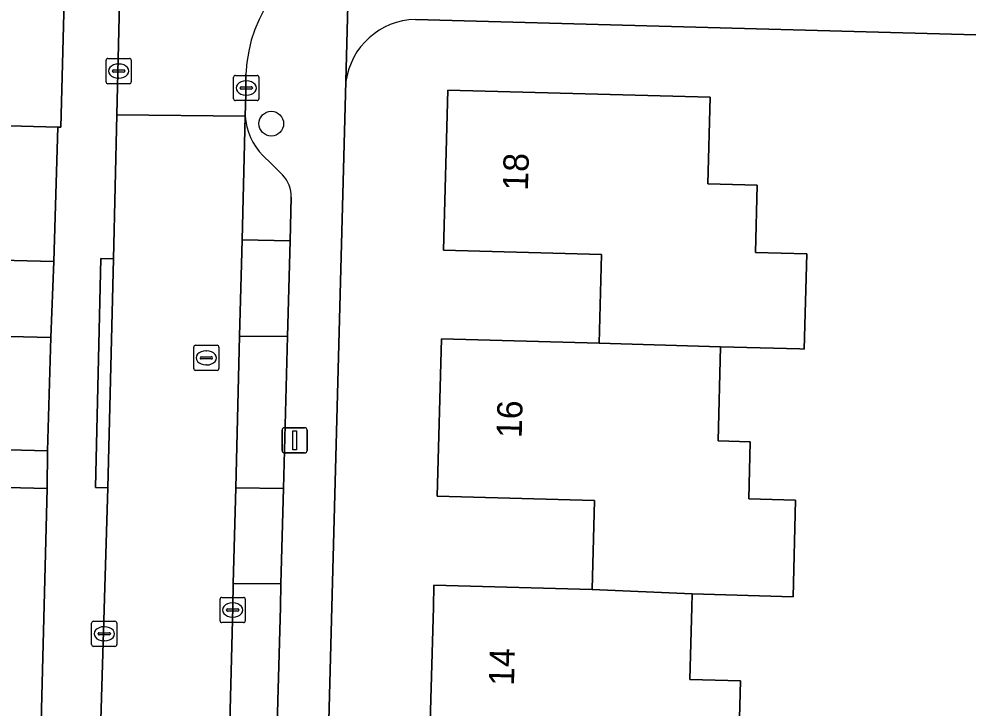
# Model space of a CAD drawing. Extents: x 162082 to 163401, y 388089 to 388636.
# Drawn here: x 162247.99 to 162285.61, y 388246 to 388273.3 of the extents above; entities that cross this region are included whole.
import ezdxf

# ---------------------------------------------------------------- set-up
doc = ezdxf.new("R2010")
doc.units = 0
for name, color, linetype in [('IMGEO_Boom', 7, 'Continuous'), ('IMGEO_Erf', 7, 'Continuous'), ('IMGEO_Kolk', 7, 'Continuous'), ('IMGEO_Lichtmast', 7, 'Continuous'), ('IMGEO_Pand', 7, 'Continuous'), ('IMGEO_Pand_nummerreeks', 7, 'Continuous'), ('IMGEO_Parkeervlak_open', 7, 'Continuous'), ('IMGEO_Rijbaan_lokaal_open', 7, 'Continuous'), ('IMGEO_Rioolput', 7, 'Continuous'), ('IMGEO_Voetpad_open', 7, 'Continuous')]:
    doc.layers.add(name, color=color, linetype=linetype)

msp = doc.modelspace()

# ---------------------------------------------------------------- linework, layer by layer
at = {"layer": 'IMGEO_Boom'}
msp.add_circle((162257.987, 388269.149), 0.489, dxfattribs=at)
at = {"layer": 'IMGEO_Erf'}
for points in [[(162304.806, 388226.156), (162303.113, 388226.196), (162303.254, 388232.113), (162305.006, 388232.071), (162305.08, 388235.17), (162305.154, 388238.272), (162304.253, 388238.294), (162304.396, 388244.262), (162307.719, 388244.182), (162307.858, 388249.995), (162307.65, 388250), (162305.485, 388250.052), (162305.56, 388253.17), (162305.634, 388256.284), (162308.049, 388256.226), (162308.185, 388261.921), (162303.928, 388262.022), (162304.073, 388268.103), (162302.245, 388268.147), (162302.342, 388272.22), (162263.7, 388273.276)], [(162260.942, 388270.813), (162260.391, 388250), (162258.352, 388173.049)], [(162264.263, 388244.533), (162264.412, 388250), (162264.435, 388250.861), (162270.711, 388250.689), (162270.807, 388254.221), (162264.57, 388254.391), (162264.74, 388260.63), (162270.984, 388260.459), (162271.079, 388263.965), (162264.815, 388264.136), (162264.989, 388270.481), (162275.384, 388270.197), (162275.29, 388266.763), (162277.251, 388266.71), (162277.179, 388264.051), (162279.212, 388263.996), (162279.109, 388260.219), (162278.937, 388260.224), (162275.798, 388260.309), (162275.697, 388256.58), (162276.976, 388256.545), (162276.915, 388254.284), (162278.774, 388254.233), (162278.67, 388250.411), (162274.678, 388250.52), (162274.664, 388250), (162274.585, 388247.125), (162276.589, 388247.071), (162276.413, 388240.627)], [(162198.9, 388264.958), (162249.368, 388263.683), (162249.527, 388269.008), (162246.162, 388269.097)], [(162247.444, 388189.812), (162248.593, 388234.883), (162248.863, 388245.442), (162249.099, 388254.69), (162204.241, 388255.823)]]:
    msp.add_lwpolyline(points, dxfattribs=at)
msp.add_arc((162263.772, 388270.42), 2.857, 91.4418, 172.0904, dxfattribs=at)
at = {"layer": 'IMGEO_Kolk'}
for p, q in [((162251.437, 388270.806), (162251.437, 388271.658)), ((162251.512, 388271.732), (162252.364, 388271.732)), ((162252.438, 388271.658), (162252.438, 388270.806)), ((162251.696, 388271.226), (162251.696, 388271.238)), ((162252.134, 388271.189), (162251.736, 388271.189)), ((162251.739, 388271.275), (162252.137, 388271.275)), ((162251.925, 388271.512), (162251.95, 388271.512)), ((162252.18, 388271.238), (162252.18, 388271.226)), ((162251.948, 388270.952), (162251.923, 388270.952)), ((162256.495, 388270.136), (162256.495, 388270.988)), ((162256.57, 388271.062), (162257.422, 388271.062)), ((162256.983, 388270.842), (162257.008, 388270.842)), ((162257.496, 388270.988), (162257.496, 388270.136)), ((162252.364, 388270.732), (162251.512, 388270.732)), ((162256.754, 388270.556), (162256.754, 388270.568)), ((162257.192, 388270.519), (162256.794, 388270.519)), ((162256.797, 388270.605), (162257.195, 388270.605)), ((162257.238, 388270.568), (162257.238, 388270.556)), ((162257.422, 388270.062), (162256.57, 388270.062)), ((162257.006, 388270.282), (162256.981, 388270.282)), ((162255.956, 388249.457), (162255.956, 388250.309)), ((162256.031, 388250.383), (162256.883, 388250.383)), ((162256.444, 388250.163), (162256.469, 388250.163)), ((162256.957, 388250.309), (162256.957, 388249.457)), ((162256.215, 388249.877), (162256.215, 388249.889)), ((162256.653, 388249.84), (162256.255, 388249.84)), ((162256.258, 388249.926), (162256.656, 388249.926)), ((162256.699, 388249.889), (162256.699, 388249.877)), ((162250.865, 388248.514), (162250.865, 388249.366)), ((162250.94, 388249.44), (162251.792, 388249.44)), ((162251.866, 388249.366), (162251.866, 388248.514)), ((162256.883, 388249.383), (162256.031, 388249.383)), ((162256.467, 388249.603), (162256.442, 388249.603)), ((162251.167, 388248.983), (162251.565, 388248.983)), ((162251.353, 388249.22), (162251.378, 388249.22)), ((162251.124, 388248.934), (162251.124, 388248.946)), ((162251.562, 388248.897), (162251.164, 388248.897)), ((162251.376, 388248.66), (162251.351, 388248.66)), ((162251.608, 388248.946), (162251.608, 388248.934)), ((162251.792, 388248.44), (162250.94, 388248.44))]:
    msp.add_line(p, q, dxfattribs=at)
for points in [[(162251.437, 388270.806), (162251.437, 388271.658)], [(162251.512, 388271.732), (162252.364, 388271.732)], [(162252.438, 388271.658), (162252.438, 388270.806)], [(162256.495, 388270.136), (162256.495, 388270.988)], [(162256.57, 388271.062), (162257.422, 388271.062)], [(162257.496, 388270.988), (162257.496, 388270.136)], [(162252.364, 388270.732), (162251.512, 388270.732)], [(162257.422, 388270.062), (162256.57, 388270.062)], [(162255.956, 388249.457), (162255.956, 388250.309)], [(162256.031, 388250.383), (162256.883, 388250.383)], [(162256.957, 388250.309), (162256.957, 388249.457)], [(162250.865, 388248.514), (162250.865, 388249.366)], [(162250.94, 388249.44), (162251.792, 388249.44)], [(162251.866, 388249.366), (162251.866, 388248.514)], [(162256.883, 388249.383), (162256.031, 388249.383)], [(162251.792, 388248.44), (162250.94, 388248.44)]]:
    msp.add_lwpolyline(points, dxfattribs=at)
for centre, radius, start, end in [((162251.514, 388271.656), 0.0765, 91.552, 178.448), ((162251.514, 388271.656), 0.0765, 91.552, 178.448), ((162252.362, 388271.656), 0.0765, 1.552, 88.448), ((162252.362, 388271.656), 0.0765, 1.552, 88.448), ((162251.736, 388271.235), 0.0403, 85.8775, 175.7526), ((162251.733, 388271.225), 0.0366, 178.938, 274.7102), ((162252.137, 388271.232), 0.043, 264.8664, 352.4533), ((162252.141, 388271.237), 0.0386, 1.7309, 96.639), ((162251.514, 388270.808), 0.0765, 181.552, 268.448), ((162251.514, 388270.808), 0.0765, 181.552, 268.448), ((162252.362, 388270.808), 0.0765, 271.552, 358.448), ((162252.362, 388270.808), 0.0765, 271.552, 358.448), ((162256.572, 388270.986), 0.0765, 91.552, 178.448), ((162256.572, 388270.986), 0.0765, 91.552, 178.448), ((162257.42, 388270.986), 0.0765, 1.552, 88.448), ((162257.42, 388270.986), 0.0765, 1.552, 88.448), ((162256.794, 388270.565), 0.0403, 85.8775, 175.7526), ((162256.791, 388270.555), 0.0366, 178.938, 274.7102), ((162257.195, 388270.562), 0.043, 264.8664, 352.4533), ((162257.199, 388270.567), 0.0386, 1.7309, 96.639), ((162256.572, 388270.138), 0.0765, 181.552, 268.448), ((162256.572, 388270.138), 0.0765, 181.552, 268.448), ((162257.42, 388270.138), 0.0765, 271.552, 358.448), ((162257.42, 388270.138), 0.0765, 271.552, 358.448), ((162256.033, 388250.307), 0.0765, 91.552, 178.448), ((162256.033, 388250.307), 0.0765, 91.552, 178.448), ((162256.881, 388250.307), 0.0765, 1.552, 88.448), ((162256.881, 388250.307), 0.0765, 1.552, 88.448), ((162256.255, 388249.886), 0.0403, 85.8775, 175.7526), ((162256.252, 388249.876), 0.0366, 178.938, 274.7102), ((162256.656, 388249.883), 0.043, 264.8664, 352.4533), ((162256.66, 388249.888), 0.0386, 1.7309, 96.639), ((162250.942, 388249.364), 0.0765, 91.552, 178.448), ((162250.942, 388249.364), 0.0765, 91.552, 178.448), ((162251.79, 388249.364), 0.0765, 1.552, 88.448), ((162251.79, 388249.364), 0.0765, 1.552, 88.448), ((162256.033, 388249.459), 0.0765, 181.552, 268.448), ((162256.033, 388249.459), 0.0765, 181.552, 268.448), ((162256.881, 388249.459), 0.0765, 271.552, 358.448), ((162256.881, 388249.459), 0.0765, 271.552, 358.448), ((162251.164, 388248.943), 0.0403, 85.8775, 175.7526), ((162251.569, 388248.945), 0.0386, 1.7309, 96.639), ((162251.161, 388248.933), 0.0366, 178.938, 274.7102), ((162251.565, 388248.94), 0.043, 264.8664, 352.4533), ((162250.942, 388248.516), 0.0765, 181.552, 268.448), ((162250.942, 388248.516), 0.0765, 181.552, 268.448), ((162251.79, 388248.516), 0.0765, 271.552, 358.448), ((162251.79, 388248.516), 0.0765, 271.552, 358.448)]:
    msp.add_arc(centre, radius, start, end, dxfattribs=at)
for centre, major_axis, ratio, start_param, end_param in [((162251.924, 388271.232), (-0.387, 0.002), 0.722429, 4.712389, 7.853982), ((162251.949, 388271.232), (-0.39, 0.002), 0.717154, 1.570796, 4.712389), ((162256.982, 388270.562), (-0.387, 0.002), 0.722429, 4.712389, 7.853982), ((162257.007, 388270.562), (-0.39, 0.002), 0.717154, 1.570796, 4.712389), ((162256.443, 388249.883), (-0.387, 0.002), 0.722429, 4.712389, 7.853982), ((162256.468, 388249.883), (-0.39, 0.002), 0.717154, 1.570796, 4.712389), ((162251.352, 388248.94), (-0.387, 0.002), 0.722429, 4.712389, 7.853982), ((162251.377, 388248.94), (-0.39, 0.002), 0.717154, 1.570796, 4.712389)]:
    msp.add_ellipse(centre, major_axis=major_axis, ratio=ratio, start_param=start_param, end_param=end_param, dxfattribs=at)
at = {"layer": 'IMGEO_Lichtmast'}
for p, q in [((162258.418, 388256.205), (162258.418, 388257.005)), ((162258.418, 388257.005), (162258.418, 388256.205)), ((162258.518, 388257.105), (162259.308, 388257.105)), ((162259.308, 388257.105), (162258.518, 388257.105)), ((162259.408, 388257.005), (162259.408, 388256.205)), ((162259.408, 388256.205), (162259.408, 388257.005)), ((162259.308, 388256.105), (162258.518, 388256.105)), ((162258.518, 388256.105), (162259.308, 388256.105))]:
    msp.add_line(p, q, dxfattribs=at)
msp.add_lwpolyline([(162258.838, 388256.98), (162258.988, 388256.98), (162258.988, 388256.23), (162258.838, 388256.23), (162258.838, 388256.98)], dxfattribs=at)
for centre, start, end in [((162258.518, 388257.005), 90, 180), ((162258.518, 388257.005), 90, 180), ((162259.308, 388257.005), 0, 90), ((162259.308, 388257.005), 360, 90), ((162258.518, 388256.205), 180, 270), ((162258.518, 388256.205), 180, 270), ((162259.308, 388256.205), 270, 0), ((162259.308, 388256.205), 270, 0)]:
    msp.add_arc(centre, 0.1, start, end, dxfattribs=at)
at = {"layer": 'IMGEO_Pand'}
for points in [[(162239.618, 388285.206), (162236.33, 388285.31), (162234.18, 388285.37), (162233.69, 388267.357), (162246.107, 388267.029), (162246.162, 388269.097), (162249.527, 388269.008), (162249.639, 388269.005), (162249.838, 388276.536), (162246.254, 388276.63), (162246.159, 388273.066), (162239.302, 388273.247)], [(162270.984, 388260.459), (162275.798, 388260.309), (162278.937, 388260.224), (162279.109, 388260.219), (162279.212, 388263.996), (162277.179, 388264.051), (162277.251, 388266.71), (162275.29, 388266.763), (162275.384, 388270.197), (162264.989, 388270.481), (162264.815, 388264.136), (162271.079, 388263.965)], [(162270.711, 388250.689), (162274.678, 388250.52), (162278.67, 388250.411), (162278.774, 388254.233), (162276.915, 388254.284), (162276.976, 388256.545), (162275.697, 388256.58), (162275.798, 388260.309), (162270.984, 388260.459), (162264.74, 388260.63), (162264.57, 388254.391), (162270.807, 388254.221)], [(162270.711, 388250.689), (162264.435, 388250.861), (162264.412, 388250), (162264.263, 388244.533), (162270.546, 388244.362), (162270.451, 388240.894), (162272.451, 388240.736), (162276.413, 388240.627), (162276.589, 388247.071), (162274.585, 388247.125), (162274.664, 388250), (162274.678, 388250.52)]]:
    msp.add_lwpolyline(points, close=True, dxfattribs=at)
at = {"layer": 'IMGEO_Parkeervlak_open'}
for points in [[(162256.952, 388269.449), (162256.827, 388264.546), (162258.732, 388264.513), (162258.781, 388266.235)], [(162258.433, 388267.118), (162257.999, 388267.559), (162257.651, 388267.888)]]:
    msp.add_lwpolyline(points, dxfattribs=at)
for points in [[(162258.633, 388260.717), (162256.731, 388260.735), (162256.578, 388254.72), (162258.47, 388254.7)], [(162258.347, 388250), (162258.371, 388250.918), (162256.482, 388250.935), (162256.458, 388250), (162256.329, 388244.902), (162258.21, 388244.88)]]:
    msp.add_lwpolyline(points, close=True, dxfattribs=at)
for centre, radius, start, end in [((162259.448, 388269.63), 2.503, 184.1437, 224.101), ((162257.569, 388266.268), 1.212, 358.4636, 44.5563)]:
    msp.add_arc(centre, radius, start, end, dxfattribs=at)
at = {"layer": 'IMGEO_Rijbaan_lokaal_open'}
for points in [[(162251.981, 388274.512), (162251.862, 388269.503), (162256.952, 388269.449), (162256.974, 388270.326), (162256.984, 388271.112)], [(162255.582, 388215.49), (162255.734, 388221.471), (162255.831, 388225.298), (162255.983, 388231.31), (162256.081, 388235.133), (162256.233, 388241.139), (162256.329, 388244.902), (162256.458, 388250), (162256.482, 388250.935), (162256.578, 388254.72), (162256.731, 388260.735), (162256.827, 388264.546), (162256.952, 388269.449), (162251.862, 388269.503), (162251.727, 388263.793), (162251.513, 388254.728), (162250.917, 388235.031), (162250.809, 388231.529), (162250.503, 388219.999), (162250.496, 388216.527)]]:
    msp.add_lwpolyline(points, dxfattribs=at)
for points in [[(162258.732, 388264.513), (162256.827, 388264.546), (162256.731, 388260.735), (162258.633, 388260.717)], [(162249.246, 388260.673), (162238.919, 388260.929), (162226.898, 388261.228), (162212.737, 388261.58), (162206.701, 388261.73), (162205.193, 388261.767), (162199.97, 388259.135), (162199.959, 388258.772), (162199.889, 388255.931), (162204.241, 388255.823), (162205.729, 388257.303), (162249.117, 388256.192)], [(162258.47, 388254.7), (162256.578, 388254.72), (162256.482, 388250.935), (162258.371, 388250.918)]]:
    msp.add_lwpolyline(points, close=True, dxfattribs=at)
msp.add_arc((162262.68, 388270.892), 5.7, 106.1419, 177.7858, dxfattribs=at)
at = {"layer": 'IMGEO_Rioolput'}
for p, q in [((162254.911, 388259.446), (162254.911, 388260.298)), ((162254.986, 388260.372), (162255.838, 388260.372)), ((162255.912, 388260.298), (162255.912, 388259.446)), ((162255.213, 388259.915), (162255.611, 388259.915)), ((162255.399, 388260.152), (162255.424, 388260.152)), ((162255.17, 388259.866), (162255.17, 388259.878)), ((162255.608, 388259.829), (162255.21, 388259.829)), ((162255.422, 388259.592), (162255.397, 388259.592)), ((162255.654, 388259.878), (162255.654, 388259.866)), ((162255.838, 388259.372), (162254.986, 388259.372))]:
    msp.add_line(p, q, dxfattribs=at)
for points in [[(162254.911, 388259.446), (162254.911, 388260.298)], [(162254.986, 388260.372), (162255.838, 388260.372)], [(162255.912, 388260.298), (162255.912, 388259.446)], [(162255.838, 388259.372), (162254.986, 388259.372)]]:
    msp.add_lwpolyline(points, dxfattribs=at)
for centre, radius, start, end in [((162254.988, 388260.296), 0.0765, 91.552, 178.448), ((162254.988, 388260.296), 0.0765, 91.552, 178.448), ((162255.836, 388260.296), 0.0765, 1.552, 88.448), ((162255.836, 388260.296), 0.0765, 1.552, 88.448), ((162255.21, 388259.875), 0.0403, 85.8775, 175.7526), ((162255.615, 388259.877), 0.0386, 1.7309, 96.639), ((162255.207, 388259.865), 0.0366, 178.938, 274.7102), ((162255.611, 388259.872), 0.043, 264.8664, 352.4533), ((162254.988, 388259.448), 0.0765, 181.552, 268.448), ((162254.988, 388259.448), 0.0765, 181.552, 268.448), ((162255.836, 388259.448), 0.0765, 271.552, 358.448), ((162255.836, 388259.448), 0.0765, 271.552, 358.448)]:
    msp.add_arc(centre, radius, start, end, dxfattribs=at)
for centre, major_axis, ratio, start_param, end_param in [((162255.398, 388259.872), (-0.387, 0.002), 0.722429, 4.712389, 7.853982), ((162255.423, 388259.872), (-0.39, 0.002), 0.717154, 1.570796, 4.712389)]:
    msp.add_ellipse(centre, major_axis=major_axis, ratio=ratio, start_param=start_param, end_param=end_param, dxfattribs=at)
at = {"layer": 'IMGEO_Voetpad_open'}
for points in [[(162259.414, 388281.776), (162261.412, 388281.72), (162265.196, 388281.614), (162265.887, 388281.595), (162265.898, 388282.04), (162273.749, 388281.839), (162271.94, 388284.429), (162267.474, 388284.544), (162265.335, 388284.581), (162265.04, 388284.6), (162257.95, 388284.78), (162250.067, 388284.787), (162249.838, 388276.536), (162249.639, 388269.005), (162249.527, 388269.008), (162249.368, 388263.683), (162249.246, 388260.673), (162249.117, 388256.192), (162249.099, 388254.69), (162248.863, 388245.442), (162248.593, 388234.883), (162247.444, 388189.812)], [(162260.391, 388250), (162260.942, 388270.813), (162261.095, 388276.367)], [(162261.095, 388276.367), (162260.942, 388270.813)], [(162249.539, 388179.331), (162249.019, 388179.345), (162249.235, 388187.638), (162249.74, 388187.625), (162249.808, 388188.833), (162249.845, 388192.336), (162250.19, 388204.467), (162250.305, 388210.329), (162250.496, 388216.527), (162250.503, 388219.999), (162250.809, 388231.529), (162250.917, 388235.031), (162251.513, 388254.728), (162251.019, 388254.739), (162251.23, 388263.804), (162251.727, 388263.793), (162251.862, 388269.503), (162251.981, 388274.512)], [(162263.7, 388273.276), (162302.342, 388272.22), (162312.61, 388271.92), (162315.121, 388271.847), (162319.18, 388271.723), (162319.266, 388271.498)], [(162256.984, 388271.112), (162256.974, 388270.326), (162256.952, 388269.449)], [(162257.651, 388267.888), (162257.999, 388267.559), (162258.433, 388267.118)], [(162258.781, 388266.235), (162258.732, 388264.513), (162258.633, 388260.717), (162258.47, 388254.7), (162258.371, 388250.918), (162258.347, 388250), (162258.21, 388244.88), (162258.109, 388241.114), (162257.948, 388235.112), (162257.847, 388231.319), (162257.685, 388225.267), (162257.583, 388221.474), (162257.422, 388215.464), (162257.32, 388211.639), (162257.157, 388205.667), (162257.058, 388201.846), (162256.897, 388195.84), (162256.795, 388192.014), (162256.638, 388186.143), (162256.536, 388182.354), (162256.295, 388173.348)], [(162254.443, 388170.643), (162254.204, 388162.069), (162254.089, 388157.309), (162257.955, 388156.876), (162258.174, 388166.695), (162258.352, 388173.049), (162260.391, 388250)]]:
    msp.add_lwpolyline(points, dxfattribs=at)
for points in [[(162249.368, 388263.683), (162198.9, 388264.958), (162198.755, 388259.165), (162199.97, 388259.135), (162205.193, 388261.767), (162206.701, 388261.73), (162206.745, 388263.564), (162212.776, 388263.411), (162212.737, 388261.58), (162226.898, 388261.228), (162226.935, 388263.043), (162238.964, 388262.739), (162238.919, 388260.929), (162249.246, 388260.673)], [(162251.727, 388263.793), (162251.23, 388263.804), (162251.019, 388254.739), (162251.513, 388254.728)], [(162249.117, 388256.192), (162205.729, 388257.303), (162204.241, 388255.823), (162249.099, 388254.69)]]:
    msp.add_lwpolyline(points, close=True, dxfattribs=at)
for centre, radius, start, end in [((162262.68, 388270.892), 5.7, 106.1419, 177.7858), ((162263.772, 388270.42), 2.857, 91.4418, 172.0904), ((162259.448, 388269.63), 2.503, 184.1437, 224.101), ((162257.569, 388266.268), 1.212, 358.4636, 44.5563)]:
    msp.add_arc(centre, radius, start, end, dxfattribs=at)

# ---------------------------------------------------------------- texts
at = {"layer": 'IMGEO_Pand_nummerreeks'}
for s, rotation, p in [('18', 88.4292, (162268.16, 388266.486)), ('16', 88.4392, (162267.913, 388256.686)), ('14', 88.443, (162267.607, 388246.872))]:
    msp.add_text(s, height=1, rotation=rotation, dxfattribs=at).set_placement(p)

doc.saveas('drawing.dxf')
